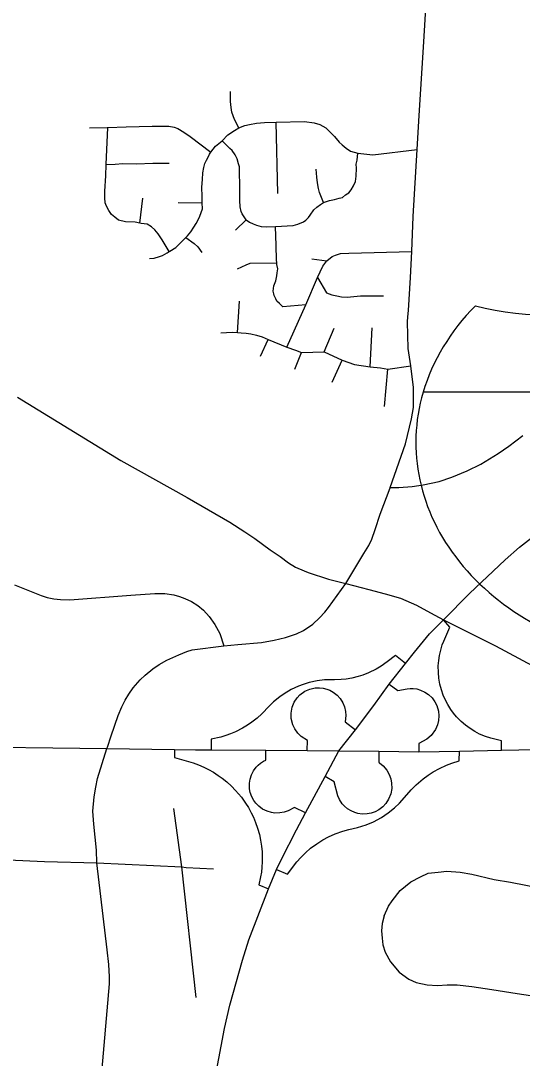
# Model space of a CAD drawing. Extents: x 1755200 to 1902939, y 644115 to 788070.
# Drawn here: x 1788296 to 1792552, y 762548 to 771361 of the extents above; entities that cross this region are included whole.
import ezdxf

# ---------------------------------------------------------------- set-up
doc = ezdxf.new("R2010")
doc.units = 0
for name, color, linetype in [('GM_X_City_Street', 7, 'Continuous'), ('GM_X_Interchange_Ramps', 7, 'Continuous'), ('GM_X_Interstate_Route', 7, 'Continuous'), ('GM_X_Interstate_Shield', 7, 'Continuous'), ('GM_X_US_Route', 7, 'Continuous')]:
    doc.layers.add(name, color=color, linetype=linetype)

msp = doc.modelspace()

# ---------------------------------------------------------------- linework, layer by layer
at = {"layer": 'GM_X_City_Street'}
for points in [[(1791581.3, 768844.7), (1791585.5, 768900), (1791604.8, 769181.5), (1791615.7, 769401.5), (1791627.4, 769698.2), (1791661.7, 770267.9), (1791678.1, 770556.5), (1791717.2, 771181.6), (1791779.7, 772222.7)], [(1790146, 770451), (1790110.5, 770523.1), (1790088.2, 770585.7), (1790081.2, 770624.5), (1790075.6, 770674.2), (1790076.1, 770760.9)], [(1788879.6, 770451.4), (1789029.7, 770455.1), (1789034.8, 770455.2), (1789191.7, 770458.6), (1789410.4, 770464.4), (1789553.9, 770466), (1789597.6, 770457.4), (1789628.1, 770444.8), (1789678.8, 770415.9), (1789734, 770377.1), (1789910.4, 770244.2)], [(1789555.6, 769401), (1789495.8, 769500.7), (1789461.4, 769551.6), (1789432.5, 769585.9), (1789406, 769610.9), (1789367.4, 769632), (1789318.9, 769639.8), (1789307.8, 769642), (1789268.1, 769650.1), (1789185.8, 769653.5), (1789125.5, 769668.1), (1789093.2, 769692.2), (1789065.3, 769714), (1789044.2, 769748.6), (1789022.7, 769786.1), (1789012.3, 769815.6), (1789009.1, 769855.9), (1789010.1, 769913.5), (1789017.8, 770043.3), (1789021.9, 770141.4), (1789034.8, 770455.2)], [(1789387.4, 769340.2), (1789427.2, 769343.6), (1789472.1, 769359.6), (1789498.6, 769366.7), (1789537.6, 769388.6), (1789555.6, 769401), (1789561.6, 769405.1), (1789611, 769436.4), (1789649.8, 769472.7), (1789683.2, 769505.4), (1789697.6, 769519.6), (1789711.4, 769533.2), (1789738.8, 769566.8), (1789766.1, 769607.2), (1789785.9, 769638.6), (1789800.6, 769671.2), (1789816.6, 769702), (1789825.8, 769731.7), (1789837.8, 769762.8), (1789836.4, 769814.7), (1789834.3, 769869.3), (1789834.1, 769948.2), (1789839, 770012.2), (1789842.2, 770069.2), (1789849.2, 770113.2), (1789858.7, 770147.8), (1789873, 770176.4), (1789886.8, 770201.9), (1789898.6, 770228.2), (1789910.4, 770244.2), (1789949.5, 770294.8), (1790004.4, 770341.9), (1790053.9, 770391.3), (1790110.1, 770429.5), (1790146, 770451), (1790197.3, 770470.7), (1790236.3, 770479.9), (1790295.8, 770490.4), (1790363.6, 770497.4), (1790462.7, 770499.6), (1790703.2, 770505.1), (1790785.5, 770494.9), (1790834.2, 770479.3), (1790884.9, 770450.4), (1790922.8, 770415.6), (1790958.3, 770376.5), (1790997, 770329.2), (1791023.1, 770307.1), (1791058.9, 770278.7), (1791094.2, 770254.2), (1791126.3, 770243.8), (1791157.7, 770236.9), (1791284.3, 770221.4), (1791661.7, 770267.9)], [(1790476.7, 769893.4), (1790462.7, 770499.6)], [(1790208.3, 769671.3), (1790175.2, 769720.5), (1790167.1, 769741.6), (1790159.2, 769780.2), (1790154.1, 769832.9), (1790156.1, 769916), (1790152.5, 770119.9), (1790144.5, 770146.9), (1790133.3, 770187.9), (1790116.2, 770222.1), (1790088.9, 770258.7), (1790071.6, 770275.4), (1790004.4, 770341.9)], [(1790238.4, 769650.9), (1790268.7, 769637.1), (1790296, 769625.9), (1790335.3, 769613.7), (1790380.2, 769610.2), (1790459.1, 769614.1), (1790608.9, 769621.5), (1790648.3, 769634.6), (1790694.6, 769653.7), (1790716.2, 769666.9), (1790737.2, 769690.8), (1790752.8, 769710.8), (1790784.5, 769754.8), (1790809.5, 769778.3), (1790838.6, 769800.5), (1790866.1, 769818.4), (1790915.3, 769833.2), (1790958.3, 769842), (1790997, 769853.1), (1791027.3, 769860.9), (1791052.7, 769881.5), (1791079.4, 769900.4), (1791101.3, 769924.3), (1791119.9, 769957.5), (1791137.6, 769996.3), (1791143.4, 770042), (1791145, 770108.5), (1791143.6, 770143.3), (1791151.5, 770175.8), (1791157.7, 770236.9)], [(1789021.9, 770141.4), (1789097, 770143.6), (1789163.3, 770148.4), (1789279, 770145.5), (1789416.8, 770152), (1789556.7, 770152)], [(1790866.1, 769818.4), (1790830.7, 769903.3), (1790822.8, 769936.2), (1790814.5, 769983.5), (1790808.9, 770033.2), (1790801.7, 770099.3)], [(1789307.8, 769642), (1789333.3, 769854.3)], [(1789630.7, 769816.3), (1789836.4, 769814.7)], [(1790119.5, 769582.1), (1790208.3, 769671.3), (1790237, 769651.5), (1790238.4, 769650.9)], [(1790715.4, 768948.3), (1790521.4, 768931.8), (1790490.8, 768958.1), (1790469.8, 768979.1), (1790459.8, 768999.8), (1790445.9, 769025.9), (1790443.4, 769042), (1790439.3, 769062.8), (1790440.5, 769087.3), (1790443, 769109.1), (1790460.2, 769151.8), (1790470.2, 769195.3), (1790471.6, 769218.8), (1790477.9, 769254.9), (1790470.3, 769291.7), (1790469.2, 769305.4), (1790467.2, 769331.1), (1790464.6, 769451.4), (1790459.1, 769614.1)], [(1789697.6, 769519.6), (1789768.3, 769470.3), (1789798.3, 769442), (1789832.3, 769392.9)], [(1790552.8, 768588.7), (1790715.4, 768948.3), (1790815.7, 769180.3), (1790859.2, 769277), (1790893.1, 769320.5), (1790940.2, 769358), (1790968, 769370), (1791009.1, 769383.3), (1791080.4, 769388.2), (1791615.7, 769401.5)], [(1790767.4, 769338.3), (1790893.1, 769320.5)], [(1790135.3, 769253.6), (1790208.8, 769288.7), (1790243.3, 769301.1), (1790469.2, 769305.4)], [(1790815.7, 769180.3), (1790890.3, 769050.3), (1790937.2, 769033.5), (1790979.9, 769024.8), (1791017.6, 769016.2), (1791067.2, 769014.4), (1791178.1, 769023.4), (1791374.7, 769025.7)], [(1790135, 768713.1), (1790151.9, 768977.8)], [(1791431.9, 767396.5), (1791560.2, 767766.4), (1791613.3, 767979.1), (1791627.8, 768075.8), (1791627.8, 768245), (1791606.1, 768428.6), (1791584.3, 768577.3), (1791578.3, 768804.5), (1791581.3, 768844.7)], [(1789994.1, 768709.1), (1790090.7, 768714.9), (1790135, 768713.1), (1790167, 768711.5), (1790210, 768707.7), (1790248.4, 768701.2), (1790295.4, 768690.2), (1790345, 768674.8), (1790394.7, 768654.7), (1790552.8, 768588.7), (1790628.2, 768561.5), (1790677.5, 768542.8), (1790870.9, 768548.3), (1791023.6, 768477), (1791127.5, 768440.7), (1791260.5, 768421.4), (1791348.5, 768413.9), (1791412.7, 768402.1), (1791606.1, 768428.6)], [(1790870.9, 768548.3), (1790957.1, 768748.5)], [(1791260.5, 768421.4), (1791279.6, 768752.5)], [(1790331.4, 768512.9), (1790394.7, 768654.7)], [(1790622.2, 768401.8), (1790677.5, 768542.8)], [(1790937.6, 768290.7), (1791023.6, 768477)], [(1791383.9, 768083.8), (1791412.7, 768402.1)], [(1788268.9, 768163.1), (1789144.2, 767626.8), (1789708, 767311.7), (1790070.5, 767101.1), (1790198.7, 767020.7), (1790283, 766964.1), (1790413.2, 766866.9), (1790498.7, 766809.2), (1790569.2, 766755), (1790628.7, 766719.2), (1790700.6, 766689.7)], [(1791430.4, 767392.3), (1791431.9, 767396.5), (1791503.8, 767395.6), (1791617.4, 767404), (1791711.8, 767418.2), (1791846.3, 767448.3), (1791953.2, 767483.4), (1792085.2, 767537.7), (1792201.3, 767595.3), (1792348.1, 767684.2), (1792439.4, 767746.5), (1792558.1, 767838.4)], [(1791055.2, 766579.5), (1791206.4, 766835.1), (1791250.7, 766904.4), (1791274.9, 766957.9), (1791305, 767038.9), (1791347.6, 767171), (1791430.4, 767392.3)], [(1790700.6, 766689.7), (1790735.7, 766675.3), (1790906.4, 766618.1), (1791055.2, 766579.5)], [(1790019.3, 766052.3), (1790137.9, 766062.4), (1790339.3, 766080.8), (1790445.4, 766099.9), (1790543.1, 766121.7), (1790636.7, 766154.3), (1790695.1, 766182.7), (1790775.3, 766236.1), (1790830.5, 766287.9), (1790875.6, 766337.2), (1790908.2, 766378.2), (1791055.2, 766579.5)], [(1791055.2, 766579.5), (1791249.8, 766529.3), (1791388.5, 766492.6), (1791517.9, 766455.5), (1791653.5, 766396.2), (1791773.8, 766331.9)], [(1788241.8, 766568.1), (1788469.3, 766477.8), (1788518.7, 766462.1), (1788576, 766450.9), (1788633.2, 766443.6), (1788713.4, 766441.1), (1789228.8, 766481.2), (1789435.1, 766495), (1789519.6, 766496), (1789594, 766483.4), (1789643.6, 766470.6), (1789689.8, 766454.3), (1789744.4, 766429.1), (1789799.5, 766394.8), (1789845.8, 766354.7), (1789894.6, 766301.8), (1789942.4, 766232.1), (1789984.9, 766155.7), (1790019.3, 766052.3)], [(1791773.8, 766331.9), (1791884.6, 766272.7), (1792325.1, 766050.1), (1792637, 765885.5), (1792910.6, 765757.2), (1793195.5, 765642)], [(1789030.8, 765190.8), (1789062.4, 765285.4), (1789123.4, 765460.1), (1789152.6, 765531.9), (1789182.7, 765588.7), (1789213.6, 765641.3), (1789250.3, 765693.1), (1789309.6, 765761.6), (1789350.6, 765803.4), (1789415.7, 765856), (1789471.7, 765892.8), (1789536.9, 765929.5), (1789638, 765975.5), (1789705.6, 766002.2), (1789751.6, 766016.4), (1790019.3, 766052.3)], [(1788944.8, 762206.8), (1788948.8, 762220.4), (1788977.2, 762362.5), (1789049, 763179.4), (1789050.4, 763239.7), (1789042.3, 763344.9), (1789030.6, 763470.2), (1788942.1, 764207), (1788938.7, 764316.4), (1788915.4, 764537), (1788908.7, 764648), (1788918.7, 764769.2), (1788932.1, 764851.9), (1788947.9, 764924.6), (1789027.3, 765180.2), (1789030.8, 765190.8)], [(1789662.2, 764175.1), (1789595.8, 764670.3)], [(1786194.2, 764107.7), (1786301.2, 764120.3), (1786783.7, 764165.1), (1787516.7, 764235.8), (1787687.1, 764246.7), (1787940.1, 764243.8), (1788496.4, 764219.8), (1788942.1, 764207)], [(1788942.1, 764207), (1789662.2, 764175.1)], [(1789784.5, 763062.8), (1789662.2, 764175.1)], [(1789662.2, 764175.1), (1789698.4, 764167.4), (1789931.3, 764157.8)], [(1791381.5, 763758.9), (1791417.9, 763840.5), (1791448.1, 763883.8), (1791515, 763972.3), (1791605.5, 764045.6), (1791687.6, 764089.2), (1791754.4, 764118.9), (1791838.5, 764129.7), (1791911.8, 764138.4), (1792026.1, 764129.7), (1792123.2, 764110.3), (1792315.1, 764067.2), (1792451.7, 764044.2), (1792714.1, 763993.2), (1793177.5, 763920.3), (1793381.6, 763883.8), (1793630.2, 763841.2)], [(1791381.5, 763758.9), (1791363.2, 763691.7), (1791358.4, 763629.3), (1791362.2, 763568.8), (1791369.9, 763510.3), (1791389.9, 763448), (1791433, 763366), (1791508.5, 763279.7), (1791588.3, 763220.3), (1791651.6, 763191.5), (1791745.7, 763172.3), (1791832, 763165.4), (1791914, 763171.9), (1792000.2, 763171.9), (1792125.3, 763156.8), (1792294.6, 763132), (1792508.4, 763099.2), (1792945.6, 763032.6)]]:
    msp.add_lwpolyline(points, dxfattribs=at)
at = {"layer": 'GM_X_Interchange_Ramps'}
for points in [[(1792375.6, 765164.6), (1792376.3, 765244.1), (1792286.4, 765266.1), (1792241.5, 765280.8), (1792190.3, 765302.3), (1792148.5, 765324.2), (1792110.7, 765347.8), (1792071.6, 765376.4), (1792034, 765408.9), (1791995.4, 765448.4), (1791968.8, 765480.4), (1791946.9, 765510.4), (1791919.7, 765554), (1791900.7, 765590), (1791881.8, 765633.4), (1791866.5, 765677.3), (1791853.9, 765724.9), (1791844.6, 765777.3), (1791840.2, 765824.4), (1791839.8, 765882.6), (1791843.2, 765926.9), (1791849.6, 765970.3), (1791859.8, 766015.5), (1791873.1, 766059.2), (1791885.6, 766092.3), (1791937.8, 766209.5), (1791884.6, 766272.7)], [(1791562.5, 765901.9), (1791475, 765969.5), (1791407, 765915.8), (1791353.9, 765878), (1791312.1, 765853.1), (1791248.1, 765821.8), (1791198.1, 765802.4), (1791159.5, 765790.4), (1791106.8, 765777.6), (1791057.8, 765769.4), (1791015.7, 765765.1), (1790958.5, 765763.2), (1790874.5, 765761.1), (1790812.4, 765753.6), (1790742.4, 765738.5), (1790692.8, 765723.3), (1790653.9, 765708.7), (1790591.1, 765679.6), (1790531.7, 765644.9), (1790494.3, 765619), (1790440, 765574.8), (1790403.7, 765539.8), (1790341.4, 765473.9), (1790301.8, 765437.8), (1790258.4, 765403.5), (1790220.9, 765377.5), (1790179.1, 765352.1), (1790118.7, 765321.4), (1790076.1, 765303.4), (1790036.6, 765289.3), (1789992.9, 765276.3), (1789912.6, 765257.4), (1789911.6, 765167.1)], [(1790727.9, 765161.4), (1790728.8, 765245.8), (1790675.5, 765281.6), (1790647.6, 765308.4), (1790621.1, 765345.2), (1790604.3, 765380.6), (1790591.1, 765434.9), (1790590.3, 765480.7), (1790599.4, 765529.5), (1790617.5, 765572.9), (1790641.1, 765608.3), (1790665.3, 765634), (1790707.8, 765664.8), (1790748.7, 765683), (1790795.5, 765693.3), (1790830, 765694.7), (1790861.8, 765691.4), (1790892.3, 765684), (1790919.3, 765673.6), (1790948.7, 765657.4), (1790980, 765633.1), (1791007.2, 765603.2), (1791029.9, 765566.9), (1791043.9, 765532.5), (1791052.8, 765492.1), (1791054.8, 765459), (1791049, 765404.7), (1791136, 765337.7)], [(1791424, 765726.6), (1791496.4, 765670.7), (1791574.4, 765687.3), (1791600.7, 765689.6), (1791627.4, 765689.1), (1791658.2, 765684.6), (1791689.5, 765675.6), (1791726, 765658.6), (1791756.6, 765637.7), (1791786.7, 765608.7), (1791810.8, 765575.7), (1791826.6, 765544.2), (1791840.8, 765495.6), (1791844.5, 765456.8), (1791841.6, 765417.2), (1791832.4, 765379.3), (1791814.8, 765339.5), (1791778.3, 765290.2), (1791742.2, 765259.7), (1791674.7, 765220.7), (1791674.2, 765151)], [(1789600.6, 765170.9), (1789599.9, 765103.6), (1789758.8, 765057.1), (1789803.8, 765040.7), (1789848.8, 765021.3), (1789889.4, 765001.1), (1789931.1, 764977.5), (1789972, 764951.1), (1790004.9, 764927.5), (1790043.9, 764896.2), (1790084.2, 764859.5), (1790119.4, 764823.5), (1790168.6, 764764.9), (1790203.6, 764715.8), (1790227.9, 764676.7), (1790251.9, 764632.9), (1790270.1, 764594.8), (1790289.1, 764549.3), (1790305.6, 764502.1), (1790321, 764447.3), (1790331.2, 764399.8), (1790339, 764349.6), (1790343.6, 764302.2), (1790345.5, 764258.5), (1790345.3, 764215.1), (1790342.8, 764172.1), (1790338, 764128), (1790331.6, 764087.6), (1790315.5, 764020), (1790399.1, 763985.7)], [(1790712, 764632.4), (1790618.2, 764677.6), (1790565.2, 764649.6), (1790531.2, 764637.9), (1790495.6, 764631.6), (1790451.9, 764631.2), (1790423.5, 764635.4), (1790388.2, 764645.7), (1790348.8, 764665.1), (1790315.2, 764690), (1790291.6, 764714.2), (1790273.7, 764738.4), (1790256.7, 764769.9), (1790244.1, 764805.5), (1790237.8, 764837.9), (1790236.9, 764885.1), (1790242, 764918.5), (1790253.7, 764955.7), (1790271.6, 764990.7), (1790294.7, 765021.8), (1790311.2, 765038.8), (1790331.6, 765055.8), (1790357.5, 765072.5), (1790376.1, 765081.4), (1790377, 765163.9)], [(1790465.9, 764151.5), (1790559.9, 764112.9), (1790638.8, 764215.1), (1790673.3, 764254.6), (1790712.3, 764293.6), (1790755.6, 764331.4), (1790807.5, 764370.4), (1790860.4, 764403.9), (1790908.9, 764429.9), (1790963.5, 764454.5), (1791029.7, 764478.2), (1791079.9, 764492.1), (1791153.9, 764508.6), (1791228.6, 764531.9), (1791289.4, 764557.3), (1791356.9, 764593.2), (1791415.5, 764632.1), (1791468.3, 764674.5), (1791509.9, 764713.9), (1791571.7, 764785.2), (1791608.3, 764827.4), (1791651.4, 764870.8), (1791710.9, 764921.5), (1791752.8, 764952.1), (1791796.6, 764980.1), (1791849.7, 765009.2), (1791909.8, 765036.6), (1791955.1, 765053.7), (1792018, 765073.6), (1792018.7, 765157.3)], [(1791335.2, 765155.3), (1791334.4, 765059), (1791339.3, 765056.3), (1791371.5, 765030.7), (1791402, 764995.4), (1791423, 764959), (1791436.5, 764922.5), (1791443.8, 764885.4), (1791444.5, 764840.5), (1791435.9, 764792.8), (1791417.8, 764748.2), (1791393.2, 764710.8), (1791367.5, 764683.4), (1791335, 764658.6), (1791303.8, 764642), (1791269.8, 764630.1), (1791236.5, 764623.6), (1791192.6, 764622.5), (1791155.7, 764627.8), (1791130, 764635.2), (1791099.7, 764648.3), (1791069, 764667.2), (1791043.2, 764689), (1791024.6, 764709.2), (1791000.5, 764745), (1790986.3, 764776), (1790955.9, 764895.2), (1790878.4, 764942.1)]]:
    msp.add_lwpolyline(points, dxfattribs=at)
at = {"layer": 'GM_X_Interstate_Route'}
for points in [[(1790996.1, 765159.6), (1790996.1, 765159.6), (1791136, 765337.7), (1791293.1, 765545), (1791424, 765726.6), (1791562.5, 765901.9), (1791639, 765998.7), (1791764.6, 766151.8), (1791884.6, 766272.7), (1792103.3, 766496), (1792406.5, 766783.2), (1792527.8, 766888.3), (1792835, 767126.9), (1793142.2, 767352.6), (1793388.8, 767507.1), (1793660.5, 767656.6), (1794496.3, 768087.9), (1794857.1, 768208.4), (1795120.2, 768293.3), (1795337.7, 768375.3), (1795996.4, 768522.2), (1796550.4, 768614.3), (1796639.2, 768628)], [(1790510, 764239.3), (1790634.8, 764487.9), (1790712, 764632.4), (1790878.4, 764942.1), (1790996.1, 765159.6)], [(1789868, 761721.1), (1789877.4, 761862.7), (1789949.2, 762395.1), (1790025.3, 762800.8), (1790071.7, 762999.4), (1790177.3, 763379.7), (1790232.2, 763552.9), (1790399.1, 763985.7), (1790465.9, 764151.5), (1790510, 764239.3)]]:
    msp.add_lwpolyline(points, dxfattribs=at)
at = {"layer": 'GM_X_Interstate_Shield'}
msp.add_line((1795336.9, 768205.3), (1791710.9, 768205.3), dxfattribs=at)
msp.add_line((1795336.9, 768205.3), (1791710.9, 768205.3), dxfattribs=at)
for centre, start_param, end_param in [((1793992.7, 767776.8), 2.47259, 2.911027), ((1792839, 770732.9), 4.415841, 5.008937), ((1793992.7, 767776.8), 2.911027, 4.511031)]:
    msp.add_ellipse(centre, major_axis=(2343.8, 0), ratio=0.8, start_param=start_param, end_param=end_param, dxfattribs=at)
at = {"layer": 'GM_X_US_Route'}
for points in [[(1784169.8, 765234.7), (1784312.8, 765238.9), (1784406.8, 765239.8), (1785153.1, 765233.1), (1785238.7, 765231.8), (1787646.8, 765195), (1789027.3, 765180.2), (1789600.6, 765170.9), (1789778.3, 765168.7)], [(1789778.3, 765168.7), (1789911.6, 765167.1), (1790377, 765163.9), (1790727.9, 765161.4), (1790996.1, 765159.6)], [(1790996.1, 765159.6), (1791335.2, 765155.3), (1791674.2, 765151), (1792018.7, 765157.3), (1792375.6, 765164.6), (1792522.8, 765167.1)], [(1792522.8, 765167.1), (1793014.9, 765175.1), (1793258.3, 765178)]]:
    msp.add_lwpolyline(points, dxfattribs=at)

doc.saveas('drawing.dxf')
